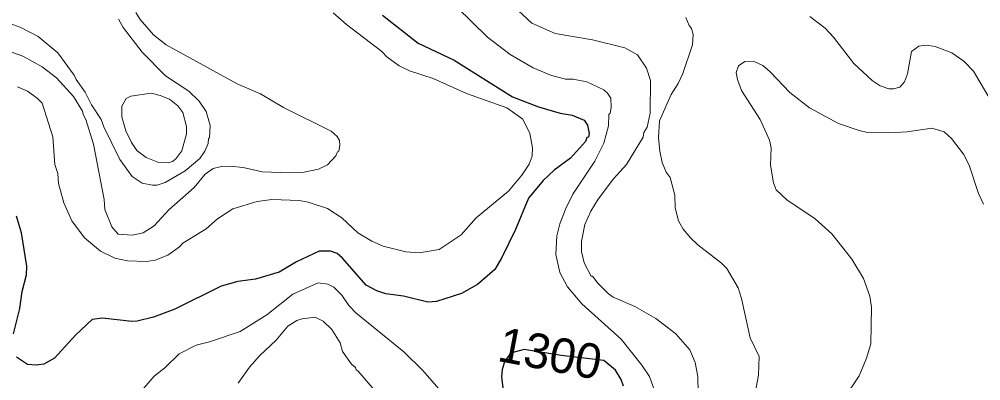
# Model space of a CAD drawing. Extents: x 598.3 to 623.2, y 6902.2 to 6930.1.
# Drawn here: x 599.541 to 601.756, y 6905.201 to 6906.035 of the extents above; entities that cross this region are included whole.
import ezdxf
from ezdxf.enums import TextEntityAlignment as Align

# ---------------------------------------------------------------- set-up
doc = ezdxf.new("R2010")
doc.units = 0
doc.header["$LTSCALE"] = 0.032
doc.layers.add('1', color=7, linetype='Continuous', lineweight=25)
doc.layers.add('2', color=7, linetype='Continuous', lineweight=13)
doc.layers.add('61', color=7, linetype='Continuous')

msp = doc.modelspace()

# ---------------------------------------------------------------- linework, layer by layer
at = {"layer": '1'}
for points in [[(600.3779, 6906.0441), (600.4594, 6905.9796), (600.5423, 6905.9402), (600.6772, 6905.8557), (600.7371, 6905.8323), (600.7867, 6905.8182), (600.8142, 6905.813), (600.8424, 6905.8019), (600.8496, 6905.7905), (600.8534, 6905.7709), (600.8517, 6905.7629), (600.8486, 6905.7618), (600.8454, 6905.7525), (600.8107, 6905.7145), (600.773, 6905.6863), (600.7477, 6905.6626), (600.7135, 6905.6222), (600.6837, 6905.5501), (600.6523, 6905.4853), (600.6363, 6905.4576), (600.5962, 6905.4229), (600.5597, 6905.4022), (600.5018, 6905.3839), (600.4823, 6905.3824), (600.4257, 6905.3958), (600.3852, 6905.4018), (600.3648, 6905.4081), (600.3402, 6905.4212), (600.2857, 6905.4837), (600.2729, 6905.4948), (600.2576, 6905.4996), (600.2317, 6905.4996), (600.1797, 6905.4753), (600.1397, 6905.4514), (600.0851, 6905.4355), (600.0446, 6905.4302), (600.0057, 6905.419), (599.8995, 6905.3662), (599.8503, 6905.3478), (599.8122, 6905.3388), (599.7998, 6905.338), (599.7327, 6905.345), (599.7084, 6905.342), (599.6701, 6905.3064), (599.6221, 6905.2528), (599.5975, 6905.239), (599.5799, 6905.2367), (599.5599, 6905.2383), (599.5344, 6905.2557)], [(599.5274, 6905.3091), (599.542, 6905.3677), (599.5476, 6905.4066), (599.5574, 6905.4454), (599.5582, 6905.4652), (599.5461, 6905.5423), (599.5342, 6905.5807)], [(600.9325, 6905.1887), (600.927, 6905.2042), (600.9143, 6905.2254), (600.8871, 6905.2478), (600.7891, 6905.2596), (600.7036, 6905.2735), (600.6722, 6905.265), (600.6585, 6905.245), (600.6535, 6905.2272), (600.6519, 6905.2098), (600.6606, 6905.1344)]]:
    msp.add_lwpolyline(points, dxfattribs=at)
at = {"layer": '2'}
for points in [[(600.5491, 6906.0621), (600.6195, 6905.9931), (600.6717, 6905.9535), (600.7244, 6905.9227), (600.7671, 6905.9046), (600.7994, 6905.8964), (600.8164, 6905.8963), (600.8483, 6905.8899)], [(600.6795, 6906.0645), (600.7212, 6906.0254), (600.7755, 6906.0019), (600.8613, 6905.987), (600.9357, 6905.9684), (600.9651, 6905.9521), (600.986, 6905.9217), (600.9951, 6905.8933), (600.9942, 6905.8176), (600.9869, 6905.7855), (600.9797, 6905.7732), (600.978, 6905.763), (600.9399, 6905.6997), (600.9097, 6905.6668), (600.8743, 6905.62), (600.8577, 6905.5917), (600.8434, 6905.5611), (600.8362, 6905.5222), (600.8356, 6905.499), (600.842, 6905.4732), (600.8581, 6905.4425), (600.8616, 6905.442), (600.8738, 6905.4258), (600.8978, 6905.4011), (600.9089, 6905.3934), (600.9589, 6905.3724), (601.007, 6905.3444), (601.053, 6905.3096), (601.0854, 6905.2727), (601.0978, 6905.2431)], [(600.2642, 6906.0494), (600.2949, 6906.0221), (600.3763, 6905.9605), (600.3876, 6905.9478), (600.4157, 6905.9273), (600.4399, 6905.9154), (600.4946, 6905.8977), (600.5711, 6905.8636), (600.6643, 6905.8306), (600.7005, 6905.8045), (600.7171, 6905.7714), (600.723, 6905.738), (600.7222, 6905.719), (600.7152, 6905.7002), (600.6988, 6905.6752), (600.6674, 6905.6383), (600.5931, 6905.577), (600.5591, 6905.5375), (600.5079, 6905.5038), (600.4623, 6905.4957), (600.4314, 6905.4982), (600.3794, 6905.5115), (600.3526, 6905.5226), (600.3208, 6905.5423), (600.2842, 6905.5765), (600.2511, 6905.5984), (600.2061, 6905.613), (600.1861, 6905.6163), (600.1226, 6905.6186), (600.0887, 6905.6145), (600.0324, 6905.5975), (599.9974, 6905.5742), (599.9711, 6905.5512), (599.9177, 6905.5182), (599.9097, 6905.5095), (599.8831, 6905.4905), (599.8542, 6905.4794), (599.8335, 6905.4763), (599.79, 6905.4778), (599.7606, 6905.4835), (599.7277, 6905.5), (599.6909, 6905.5304), (599.662, 6905.5699), (599.6437, 6905.6116), (599.6311, 6905.6557), (599.6293, 6905.6792), (599.623, 6905.6996), (599.618, 6905.7633), (599.5936, 6905.8407), (599.5823, 6905.8528), (599.5601, 6905.8686), (599.5369, 6905.8786)], [(599.8793, 6905.9756), (599.8498, 6905.9982), (599.819, 6906.0337), (599.8095, 6906.05)], [(601.2339, 6905.1611), (601.2435, 6905.2139), (601.2451, 6905.2573), (601.2241, 6905.3003), (601.2047, 6905.3907), (601.197, 6905.4154), (601.1705, 6905.4602), (601.1583, 6905.4723), (601.1037, 6905.5145), (601.0867, 6905.5302), (601.0705, 6905.5505), (601.0592, 6905.5696), (601.0517, 6905.5995), (601.0509, 6905.6287), (601.0399, 6905.6697), (601.0309, 6905.6822), (601.0218, 6905.7045), (601.0166, 6905.7304), (601.0137, 6905.7618), (601.0154, 6905.8004), (601.0426, 6905.861), (601.0588, 6905.8864), (601.0691, 6905.9095), (601.0914, 6905.9754), (601.0929, 6905.9991), (601.0897, 6906.0134), (601.084, 6906.0203), (601.0765, 6906.0384)], [(601.3619, 6906.0411), (601.3972, 6906.0138), (601.4166, 6905.9935), (601.4631, 6905.9325), (601.5055, 6905.8935), (601.5243, 6905.8806), (601.5442, 6905.8738), (601.555, 6905.8737), (601.5696, 6905.8777), (601.5801, 6905.8904), (601.5867, 6905.9086), (601.5965, 6905.9601), (601.6134, 6905.9726), (601.6299, 6905.9749), (601.6505, 6905.9715), (601.6891, 6905.9569), (601.7169, 6905.9378), (601.7393, 6905.9145), (601.7793, 6905.8456)], [(599.6293, 6905.957), (599.5847, 6905.9944), (599.5444, 6906.0157), (599.4932, 6906.034)], [(599.7693, 6906.035), (599.7802, 6906.0151), (599.8239, 6905.9585), (599.8775, 6905.904), (599.9311, 6905.8683), (599.9552, 6905.8458), (599.9714, 6905.8217), (599.9807, 6905.7892), (599.9791, 6905.7614), (599.9766, 6905.7599), (599.9759, 6905.7483), (599.9685, 6905.7302), (599.9568, 6905.7138), (599.9233, 6905.6848), (599.8769, 6905.6582), (599.8583, 6905.652), (599.8475, 6905.6519), (599.8237, 6905.6568), (599.8007, 6905.6717), (599.7721, 6905.7111), (599.7358, 6905.7862), (599.7298, 6905.8032), (599.7071, 6905.8372), (599.6927, 6905.8662), (599.6717, 6905.8953), (599.6673, 6905.9054), (599.6293, 6905.957)], [(600.2786, 6905.7546), (600.2728, 6905.7645), (600.259, 6905.7767), (600.1494, 6905.8314), (600.0963, 6905.8629), (600.043, 6905.8854), (599.8793, 6905.9756)], [(599.4978, 6905.9677), (599.5488, 6905.9496), (599.5933, 6905.9249), (599.6267, 6905.8991), (599.666, 6905.8564), (599.6868, 6905.8228), (599.6878, 6905.8147), (599.6941, 6905.803), (599.712, 6905.7466), (599.7361, 6905.6193), (599.738, 6905.596), (599.7538, 6905.5561), (599.7689, 6905.5393), (599.8011, 6905.5369), (599.8265, 6905.5424), (599.8516, 6905.5586), (599.8856, 6905.5948), (599.9437, 6905.6463), (599.9687, 6905.6777), (599.9877, 6905.6901), (600.0069, 6905.6948), (600.0267, 6905.6955), (600.0563, 6905.6924), (600.1, 6905.6827), (600.1644, 6905.6803), (600.1974, 6905.6818), (600.2301, 6905.6886), (600.2511, 6905.6988), (600.2701, 6905.7193), (600.274, 6905.7288), (600.277, 6905.7307), (600.2794, 6905.7431), (600.2786, 6905.7546)], [(601.7622, 6905.608), (601.7506, 6905.6324), (601.7293, 6905.6978), (601.7158, 6905.7234), (601.6886, 6905.7597), (601.6715, 6905.7746), (601.6431, 6905.7831), (601.5858, 6905.775), (601.5456, 6905.7725), (601.4946, 6905.7733), (601.4753, 6905.7777), (601.4281, 6905.7943), (601.3609, 6905.8305), (601.3162, 6905.8657), (601.2707, 6905.913), (601.2533, 6905.9278), (601.2349, 6905.9361), (601.212, 6905.9368), (601.1975, 6905.9269), (601.1926, 6905.9118), (601.195, 6905.8956), (601.2045, 6905.8701), (601.2475, 6905.8034), (601.2691, 6905.7555), (601.2727, 6905.7383), (601.2711, 6905.6978), (601.2784, 6905.6573), (601.2841, 6905.6414), (601.3086, 6905.6182), (601.3743, 6905.5745), (601.4123, 6905.5398), (601.4585, 6905.4815), (601.4859, 6905.4368), (601.5, 6905.3958), (601.5042, 6905.371), (601.5026, 6905.2864), (601.4928, 6905.2528), (601.4753, 6905.2128), (601.4409, 6905.1611)], [(600.8483, 6905.8899), (600.8874, 6905.872), (600.8961, 6905.8639), (600.9035, 6905.8526), (600.9043, 6905.831), (600.9019, 6905.8181), (600.8988, 6905.8146), (600.898, 6905.7889), (600.8874, 6905.7485), (600.867, 6905.7075), (600.8158, 6905.6311), (600.7995, 6905.5985), (600.7861, 6905.5631), (600.7791, 6905.5351), (600.7772, 6905.4924), (600.7862, 6905.4509), (600.8035, 6905.4175), (600.8368, 6905.3786), (600.9274, 6905.297), (600.975, 6905.2372), (600.9925, 6905.211), (601.0088, 6905.1653)], [(600.5076, 6905.1825), (600.4704, 6905.2246), (600.4265, 6905.2675), (600.3163, 6905.3576), (600.3001, 6905.3747), (600.2842, 6905.3987), (600.2655, 6905.4171), (600.2514, 6905.4234), (600.2295, 6905.4268), (600.1711, 6905.4004), (600.1107, 6905.3528), (600.0493, 6905.3145), (599.9788, 6905.291), (599.9484, 6905.2835), (599.9091, 6905.2629), (599.8761, 6905.2312), (599.8512, 6905.2116), (599.8093, 6905.1623)], [(600.363, 6905.1749), (600.3218, 6905.2231), (600.3168, 6905.2263), (600.3156, 6905.2319), (600.3058, 6905.2394), (600.2856, 6905.2682), (600.2801, 6905.2887), (600.261, 6905.3189), (600.2411, 6905.3382), (600.2226, 6905.3474), (600.1928, 6905.3442), (600.1805, 6905.3397), (600.1591, 6905.3266), (600.1329, 6905.2949), (600.0953, 6905.2596), (600.0714, 6905.2325), (600.0452, 6905.1956)], [(601.0978, 6905.2431), (601.1043, 6905.211), (601.1059, 6905.0985)]]:
    msp.add_lwpolyline(points, dxfattribs=at)
msp.add_lwpolyline([(599.8657, 6905.859), (599.845, 6905.8638), (599.7981, 6905.8575), (599.787, 6905.852), (599.7774, 6905.8341), (599.7768, 6905.8098), (599.7864, 6905.7773), (599.7993, 6905.75), (599.8117, 6905.7319), (599.8331, 6905.7154), (599.8602, 6905.7051), (599.8839, 6905.7037), (599.8934, 6905.7062), (599.9014, 6905.7126), (599.9154, 6905.7313), (599.9257, 6905.7706), (599.9257, 6905.7873), (599.9176, 6905.8194), (599.9061, 6905.835), (599.887, 6905.85)], close=True, dxfattribs=at)

# ---------------------------------------------------------------- texts
at = {"layer": '61'}
msp.add_text('1300', height=0.08, rotation=349.261, dxfattribs=at).set_placement((600.7564, 6905.2251), align=Align.CENTER)

doc.saveas('drawing.dxf')
